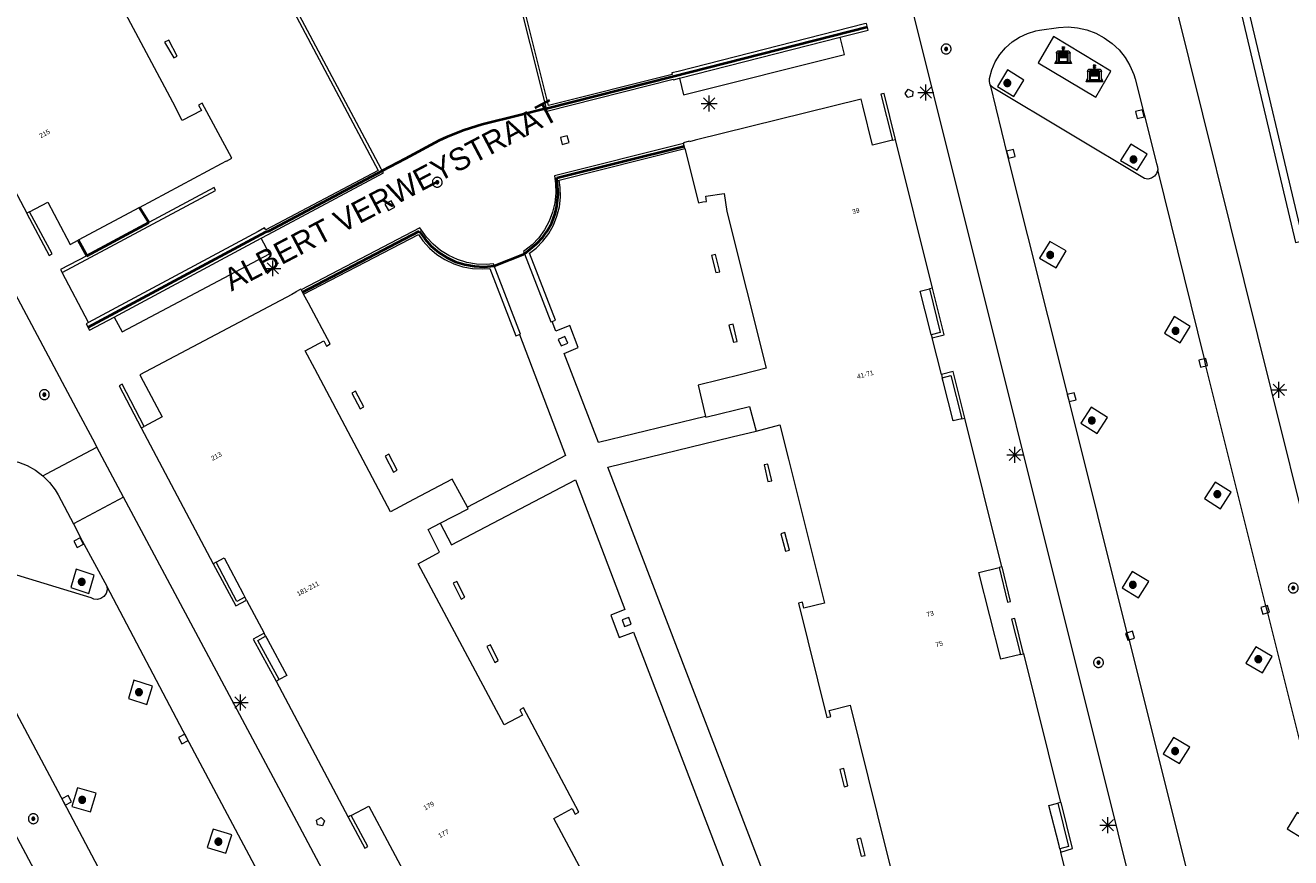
# Model space of a CAD drawing. Header units: metres. Extents: x 135779 to 137489, y 452643 to 455118.
# Tile 369 of 489: x 136590 to 136670, y 454824 to 454876. Entities that reach past the tile are written whole.
import ezdxf
from ezdxf.enums import TextEntityAlignment as Align

# ---------------------------------------------------------------- set-up
doc = ezdxf.new("R2010")
doc.units = ezdxf.units.M
doc.linetypes.add('DGN_Style_4', pattern=[89.853097, 44.898487, -22.449243, 0.056123, -22.449243])
for name, color, linetype, lineweight in [('KTop_BAK_Afval apart plaats', 96, 'Continuous', 13), ('KTop_GBI_Toegangstrap', 40, 'Continuous', 40), ('KTop_NAR_Huisnummer (t)', 7, 'Continuous', 13), ('KTop_NAR_Huisnummer tijdelijk (t)', 7, 'Continuous', 13), ('KTop_ORL_Weg_Straatnaam (t)', 7, 'Continuous', 13), ('KTop_PAL_Lichtmast', 40, 'Continuous', 13), ('KTop_PND_Grondvlaksituatie van BAG-pand [tachy]', 1, 'Continuous', 13), ('KTop_PUT_Brandkraan of -put', 1, 'Continuous', 13), ('KTop_PUT_Inspectie- of rioolput', 15, 'Continuous', 13), ('KTop_PUT_Kolk', 15, 'Continuous', 13), ('KTop_SHD_Hek (l)', 15, 'DGN_Style_4', 40), ('KTop_SHD_Muur', 15, 'Continuous', 13), ('KTop_VGO_Boom', 92, 'Continuous', 13), ('KTop_WGD_Parkeervlak', 251, 'Continuous', 13), ('KTop_WGD_Rijbaan_Lokale weg', 251, 'Continuous', 13), ('KTop_WGD_Rijbaan_Lokale weg_verkeersdrempel', 40, 'Continuous', 13), ('KTop_WGD_Voetpad', 251, 'Continuous', 13), ('KTop_WGD_Voetpad_achterpad', 251, 'Continuous', 13)]:
    doc.layers.add(name, color=color, linetype=linetype, lineweight=lineweight)
doc.styles.add('Style-ROVU', font='ROVU.shx')
doc.styles.add('Style-ROVUCURSIEF', font='ROVUCURSIEF.shx')

# ---------------------------------------------------------------- blocks, each defined once
blk = doc.blocks.new('BAK_Afval_apart_plaats')
at = {"layer": 'KTop_BAK_Afval apart plaats'}
for p, q in [((-0.43, 0.141), (-0.425, 0.168)), ((-0.43, 0.118), (-0.43, 0.141)), ((-0.29, 0.118), (-0.43, 0.118)), ((-0.43, 0.118), (-0.43, -0.457)), ((-0.29, 0.118), (-0.43, 0.118)), ((-0.425, 0.168), (-0.416, 0.193)), ((-0.416, 0.193), (-0.403, 0.215)), ((-0.403, 0.215), (-0.384, 0.24)), ((-0.384, 0.24), (-0.364, 0.258)), ((-0.364, 0.258), (-0.342, 0.272)), ((-0.342, 0.272), (0, 0.272)), ((-0.282, 0.167), (-0.29, 0.146)), ((-0.282, 0.167), (-0.29, 0.146)), ((-0.29, 0.146), (-0.29, 0.118)), ((-0.29, 0.146), (-0.29, 0.118)), ((-0.29, -0.429), (-0.29, 0.118)), ((-0.29, 0.118), (-0.29, -0.429)), ((-0.273, 0.186), (-0.282, 0.167)), ((-0.273, 0.186), (-0.282, 0.167)), ((-0.248, 0.217), (-0.273, 0.186)), ((-0.248, 0.217), (-0.273, 0.186)), ((0.248, 0.217), (-0.248, 0.217)), ((0.248, 0.217), (-0.248, 0.217)), ((-0.242, 0.081), (-0.242, 0.153)), ((-0.242, 0.153), (0.242, 0.153)), ((0.242, 0.081), (-0.242, 0.081)), ((-0.242, 0.034), (-0.242, 0.081)), ((-0.242, 0.081), (0.242, 0.081)), ((-0.242, -0.059), (-0.242, 0.034)), ((-0.242, 0.034), (0.242, 0.034)), ((0.242, 0.034), (-0.242, 0.034)), ((-0.073, 0.513), (-0.072, 0.515)), ((-0.073, 0.513), (-0.073, 0.49)), ((-0.072, 0.511), (-0.073, 0.513)), ((-0.072, 0.511), (-0.073, 0.513)), ((-0.073, 0.49), (-0.072, 0.488)), ((-0.073, 0.399), (-0.073, 0.376)), ((-0.072, 0.397), (-0.073, 0.399)), ((-0.073, 0.376), (-0.072, 0.374)), ((-0.072, 0.515), (-0.071, 0.516)), ((-0.07, 0.51), (-0.072, 0.511)), ((-0.07, 0.51), (-0.072, 0.511)), ((-0.072, 0.488), (-0.07, 0.486)), ((-0.07, 0.396), (-0.072, 0.397)), ((-0.072, 0.374), (-0.07, 0.373)), ((-0.071, 0.516), (-0.07, 0.517)), ((-0.07, 0.517), (-0.067, 0.519)), ((-0.069, 0.509), (-0.07, 0.51)), ((-0.069, 0.509), (-0.07, 0.51)), ((-0.07, 0.486), (-0.069, 0.485)), ((-0.069, 0.395), (-0.07, 0.396)), ((-0.07, 0.373), (-0.069, 0.371)), ((-0.066, 0.507), (-0.069, 0.509)), ((-0.066, 0.507), (-0.069, 0.509)), ((-0.069, 0.485), (-0.066, 0.484)), ((-0.066, 0.394), (-0.069, 0.395)), ((-0.069, 0.371), (-0.066, 0.37)), ((-0.067, 0.519), (-0.065, 0.52)), ((-0.063, 0.506), (-0.066, 0.507)), ((-0.063, 0.506), (-0.066, 0.507)), ((-0.066, 0.484), (-0.063, 0.483)), ((-0.063, 0.392), (-0.066, 0.394)), ((-0.066, 0.37), (-0.063, 0.369)), ((-0.065, 0.52), (-0.061, 0.521)), ((-0.059, 0.505), (-0.063, 0.506)), ((-0.059, 0.505), (-0.063, 0.506)), ((-0.063, 0.483), (-0.059, 0.482)), ((-0.059, 0.391), (-0.063, 0.392)), ((-0.063, 0.369), (-0.059, 0.368)), ((-0.061, 0.521), (-0.055, 0.523)), ((-0.054, 0.504), (-0.059, 0.505)), ((-0.054, 0.504), (-0.059, 0.505)), ((-0.059, 0.482), (-0.054, 0.481)), ((-0.054, 0.39), (-0.059, 0.391)), ((-0.059, 0.368), (-0.054, 0.367)), ((-0.055, 0.523), (-0.049, 0.524)), ((-0.048, 0.503), (-0.054, 0.504)), ((-0.048, 0.503), (-0.054, 0.504)), ((-0.054, 0.481), (-0.048, 0.48)), ((-0.048, 0.389), (-0.054, 0.39)), ((-0.054, 0.367), (-0.048, 0.366)), ((-0.049, 0.524), (-0.043, 0.525)), ((-0.043, 0.502), (-0.048, 0.503)), ((-0.043, 0.502), (-0.048, 0.503)), ((-0.048, 0.48), (-0.043, 0.479)), ((-0.043, 0.388), (-0.048, 0.389)), ((-0.048, 0.366), (-0.043, 0.365)), ((-0.043, 0.525), (-0.035, 0.526)), ((-0.036, 0.501), (-0.043, 0.502)), ((-0.036, 0.501), (-0.043, 0.502)), ((-0.043, 0.479), (-0.036, 0.478)), ((-0.036, 0.388), (-0.043, 0.388)), ((-0.043, 0.365), (-0.036, 0.364)), ((-0.03, 0.501), (-0.036, 0.501)), ((-0.03, 0.501), (-0.036, 0.501)), ((-0.036, 0.478), (-0.03, 0.478)), ((-0.03, 0.387), (-0.036, 0.388)), ((-0.036, 0.364), (-0.03, 0.364)), ((-0.035, 0.526), (-0.029, 0.527)), ((-0.021, 0.5), (-0.03, 0.501)), ((-0.021, 0.5), (-0.03, 0.501)), ((-0.03, 0.478), (-0.028, 0.478)), ((-0.021, 0.387), (-0.03, 0.387)), ((-0.03, 0.364), (-0.028, 0.364)), ((-0.029, 0.527), (-0.023, 0.527)), ((-0.028, 0.478), (-0.021, 0.477)), ((-0.028, 0.468), (-0.028, 0.478)), ((-0.028, 0.478), (-0.021, 0.477)), ((-0.028, 0.4), (-0.028, 0.468)), ((-0.028, 0.468), (-0.021, 0.468)), ((-0.021, 0.468), (-0.028, 0.468)), ((-0.021, 0.4), (-0.028, 0.4)), ((-0.028, 0.364), (-0.021, 0.363)), ((-0.028, 0.355), (-0.028, 0.364)), ((-0.028, 0.364), (-0.021, 0.363)), ((-0.028, 0.272), (-0.028, 0.355)), ((-0.028, 0.355), (-0.021, 0.354)), ((-0.021, 0.354), (-0.028, 0.355)), ((0.028, 0.272), (-0.028, 0.272)), ((-0.023, 0.527), (-0.013, 0.528)), ((-0.014, 0.5), (-0.021, 0.5)), ((-0.014, 0.5), (-0.021, 0.5)), ((-0.021, 0.477), (-0.014, 0.477)), ((-0.021, 0.477), (-0.014, 0.477)), ((-0.021, 0.468), (-0.014, 0.468)), ((-0.014, 0.468), (-0.021, 0.468)), ((-0.014, 0.399), (-0.021, 0.4)), ((-0.014, 0.386), (-0.021, 0.387)), ((-0.021, 0.363), (-0.014, 0.363)), ((-0.021, 0.363), (-0.014, 0.363)), ((-0.021, 0.354), (-0.014, 0.354)), ((-0.014, 0.354), (-0.021, 0.354)), ((0, 0.5), (-0.014, 0.5)), ((0, 0.5), (-0.014, 0.5)), ((-0.014, 0.477), (0, 0.477)), ((-0.014, 0.477), (0, 0.477)), ((-0.014, 0.468), (0, 0.468)), ((0, 0.468), (-0.014, 0.468)), ((0, 0.399), (-0.014, 0.399)), ((0, 0.386), (-0.014, 0.386)), ((-0.014, 0.363), (0, 0.363)), ((-0.014, 0.363), (0, 0.363)), ((-0.014, 0.354), (0, 0.354)), ((0, 0.354), (-0.014, 0.354)), ((-0.013, 0.528), (-0.005, 0.528)), ((-0.005, 0.528), (0, 0.528)), ((0, 0.528), (0.005, 0.528)), ((0, 0.5), (0, 0.477)), ((0, 0.477), (0, 0.5)), ((0, 0.477), (0, 0.5)), ((0, 0.5), (0.014, 0.5)), ((0.014, 0.5), (0, 0.5)), ((0.014, 0.477), (0, 0.477)), ((0, 0.477), (0.014, 0.477)), ((0.014, 0.468), (0, 0.468)), ((0, 0.468), (0, 0.399)), ((0, 0.468), (0, 0.399)), ((0.014, 0.468), (0, 0.468)), ((0, 0.399), (0.014, 0.399)), ((0, 0.363), (0, 0.386)), ((0, 0.363), (0, 0.386)), ((0, 0.386), (0.014, 0.386)), ((0.014, 0.363), (0, 0.363)), ((0, 0.363), (0.014, 0.363)), ((0, 0.354), (0.014, 0.354)), ((0, 0.272), (0, 0.354)), ((0, 0.354), (0, 0.272)), ((0.014, 0.354), (0, 0.354)), ((0, 0.272), (0.342, 0.272)), ((0.028, 0.272), (0, 0.272)), ((0, 0.272), (0.028, 0.272)), ((0.005, 0.528), (0.013, 0.528)), ((0.013, 0.528), (0.023, 0.527)), ((0.014, 0.5), (0.021, 0.5)), ((0.021, 0.5), (0.014, 0.5)), ((0.021, 0.477), (0.014, 0.477)), ((0.014, 0.477), (0.021, 0.477)), ((0.021, 0.468), (0.014, 0.468)), ((0.021, 0.468), (0.014, 0.468)), ((0.014, 0.399), (0.021, 0.4)), ((0.014, 0.386), (0.021, 0.387)), ((0.021, 0.363), (0.014, 0.363)), ((0.014, 0.363), (0.021, 0.363)), ((0.014, 0.354), (0.021, 0.354)), ((0.021, 0.354), (0.014, 0.354)), ((0.021, 0.5), (0.03, 0.501)), ((0.03, 0.501), (0.021, 0.5)), ((0.028, 0.478), (0.021, 0.477)), ((0.021, 0.477), (0.028, 0.478)), ((0.021, 0.468), (0.028, 0.468)), ((0.028, 0.468), (0.021, 0.468)), ((0.028, 0.468), (0.021, 0.468)), ((0.021, 0.4), (0.028, 0.4)), ((0.021, 0.387), (0.03, 0.387)), ((0.028, 0.364), (0.021, 0.363)), ((0.021, 0.363), (0.028, 0.364)), ((0.021, 0.354), (0.028, 0.355)), ((0.028, 0.355), (0.021, 0.354)), ((0.023, 0.527), (0.029, 0.527)), ((0.03, 0.478), (0.028, 0.478)), ((0.028, 0.478), (0.028, 0.468)), ((0.028, 0.4), (0.028, 0.468)), ((0.03, 0.364), (0.028, 0.364)), ((0.028, 0.364), (0.028, 0.355)), ((0.028, 0.355), (0.028, 0.272)), ((0.029, 0.527), (0.035, 0.526)), ((0.03, 0.501), (0.036, 0.501)), ((0.036, 0.501), (0.03, 0.501)), ((0.036, 0.478), (0.03, 0.478)), ((0.03, 0.387), (0.036, 0.388)), ((0.036, 0.364), (0.03, 0.364)), ((0.035, 0.526), (0.043, 0.525)), ((0.036, 0.501), (0.043, 0.502)), ((0.043, 0.502), (0.036, 0.501)), ((0.043, 0.479), (0.036, 0.478)), ((0.036, 0.388), (0.043, 0.388)), ((0.043, 0.365), (0.036, 0.364)), ((0.043, 0.525), (0.049, 0.524)), ((0.043, 0.502), (0.048, 0.503)), ((0.048, 0.503), (0.043, 0.502)), ((0.048, 0.48), (0.043, 0.479)), ((0.043, 0.388), (0.048, 0.389)), ((0.048, 0.366), (0.043, 0.365)), ((0.048, 0.503), (0.054, 0.504)), ((0.054, 0.504), (0.048, 0.503)), ((0.054, 0.481), (0.048, 0.48)), ((0.048, 0.389), (0.054, 0.39)), ((0.054, 0.367), (0.048, 0.366)), ((0.049, 0.524), (0.055, 0.523)), ((0.054, 0.504), (0.059, 0.505)), ((0.059, 0.505), (0.054, 0.504)), ((0.059, 0.482), (0.054, 0.481)), ((0.054, 0.39), (0.059, 0.391)), ((0.059, 0.368), (0.054, 0.367)), ((0.055, 0.523), (0.061, 0.521)), ((0.059, 0.505), (0.063, 0.506)), ((0.063, 0.506), (0.059, 0.505)), ((0.063, 0.483), (0.059, 0.482)), ((0.059, 0.391), (0.063, 0.392)), ((0.063, 0.369), (0.059, 0.368)), ((0.061, 0.521), (0.065, 0.52)), ((0.063, 0.506), (0.066, 0.507)), ((0.066, 0.507), (0.063, 0.506)), ((0.066, 0.484), (0.063, 0.483)), ((0.063, 0.392), (0.066, 0.394)), ((0.066, 0.37), (0.063, 0.369)), ((0.065, 0.52), (0.067, 0.519)), ((0.066, 0.507), (0.069, 0.509)), ((0.069, 0.509), (0.066, 0.507)), ((0.069, 0.485), (0.066, 0.484)), ((0.066, 0.394), (0.069, 0.395)), ((0.069, 0.371), (0.066, 0.37)), ((0.067, 0.519), (0.07, 0.517)), ((0.069, 0.509), (0.07, 0.51)), ((0.07, 0.51), (0.069, 0.509)), ((0.07, 0.486), (0.069, 0.485)), ((0.069, 0.395), (0.07, 0.396)), ((0.07, 0.373), (0.069, 0.371)), ((0.07, 0.517), (0.071, 0.516)), ((0.07, 0.51), (0.072, 0.511)), ((0.072, 0.511), (0.07, 0.51)), ((0.072, 0.488), (0.07, 0.486)), ((0.07, 0.396), (0.072, 0.397)), ((0.072, 0.374), (0.07, 0.373)), ((0.071, 0.516), (0.072, 0.515)), ((0.072, 0.515), (0.073, 0.513)), ((0.072, 0.511), (0.073, 0.513)), ((0.073, 0.513), (0.072, 0.511)), ((0.073, 0.49), (0.072, 0.488)), ((0.072, 0.397), (0.073, 0.399)), ((0.073, 0.376), (0.072, 0.374)), ((0.073, 0.513), (0.073, 0.49)), ((0.073, 0.399), (0.073, 0.376)), ((0.242, 0.153), (0.242, 0.081)), ((0.242, 0.081), (0.242, 0.034)), ((0.242, 0.034), (0.242, -0.059)), ((0.273, 0.186), (0.248, 0.217)), ((0.273, 0.186), (0.248, 0.217)), ((0.282, 0.167), (0.273, 0.186)), ((0.282, 0.167), (0.273, 0.186)), ((0.29, 0.146), (0.282, 0.167)), ((0.29, 0.146), (0.282, 0.167)), ((0.29, 0.118), (0.29, 0.146)), ((0.29, 0.118), (0.29, 0.146)), ((0.43, 0.118), (0.29, 0.118)), ((0.29, 0.118), (0.29, -0.429)), ((0.43, 0.118), (0.29, 0.118)), ((0.29, -0.429), (0.29, 0.118)), ((0.342, 0.272), (0.364, 0.258)), ((0.364, 0.258), (0.384, 0.24)), ((0.384, 0.24), (0.403, 0.215)), ((0.403, 0.215), (0.416, 0.193)), ((0.416, 0.193), (0.425, 0.168)), ((0.425, 0.168), (0.43, 0.141)), ((0.43, 0.141), (0.43, 0.118)), ((0.43, -0.457), (0.43, 0.118)), ((-0.528, -0.528), (-0.43, -0.332)), ((0.528, -0.528), (-0.528, -0.528)), ((-0.43, -0.332), (-0.43, -0.457)), ((-0.43, -0.457), (0.43, -0.457)), ((-0.43, -0.457), (0.43, -0.457)), ((0.29, -0.429), (-0.29, -0.429)), ((-0.29, -0.429), (0.29, -0.429)), ((0.242, -0.059), (-0.242, -0.059)), ((-0.242, -0.059), (-0.242, -0.092)), ((0.242, -0.059), (-0.242, -0.059)), ((-0.242, -0.092), (0.242, -0.092)), ((-0.242, -0.11), (-0.242, -0.092)), ((-0.242, -0.092), (0.242, -0.092)), ((0.242, -0.11), (-0.242, -0.11)), ((0.242, -0.11), (-0.242, -0.11)), ((-0.242, -0.147), (0.242, -0.147)), ((-0.242, -0.41), (-0.242, -0.147)), ((0.242, -0.41), (-0.242, -0.41)), ((0.242, -0.11), (0.242, -0.059)), ((0.242, -0.092), (0.242, -0.11)), ((0.242, -0.092), (0.242, -0.11)), ((0.242, -0.147), (0.242, -0.41)), ((0.43, -0.457), (0.43, -0.332)), ((0.43, -0.332), (0.528, -0.528))]:
    blk.add_line(p, q, dxfattribs=at)
at = {"layer": 'KTop_BAK_Afval apart plaats', "flags": 128}
blk.add_lwpolyline([(0.029, 0.413), (0.035, 0.412), (0.043, 0.411), (0.049, 0.41), (0.055, 0.409), (0.061, 0.407), (0.065, 0.406), (0.067, 0.405), (0.07, 0.403), (0.071, 0.402), (0.072, 0.401), (0.073, 0.399), (0.072, 0.397), (0.07, 0.396), (0.069, 0.395), (0.066, 0.394), (0.063, 0.392), (0.059, 0.391), (0.054, 0.39), (0.048, 0.389), (0.043, 0.388), (0.036, 0.388), (0.03, 0.387), (0.021, 0.387), (0.014, 0.386), (0, 0.386), (-0.014, 0.386), (-0.021, 0.387), (-0.03, 0.387), (-0.036, 0.388), (-0.043, 0.388), (-0.048, 0.389), (-0.054, 0.39), (-0.059, 0.391), (-0.063, 0.392), (-0.066, 0.394), (-0.069, 0.395), (-0.07, 0.396), (-0.072, 0.397), (-0.073, 0.399), (-0.072, 0.401), (-0.071, 0.402), (-0.07, 0.403), (-0.067, 0.405), (-0.065, 0.406), (-0.061, 0.407), (-0.055, 0.409), (-0.049, 0.41), (-0.043, 0.411), (-0.035, 0.412), (-0.029, 0.413), (-0.028, 0.413), (-0.028, 0.4), (-0.021, 0.4), (-0.014, 0.399), (0, 0.399), (0.014, 0.399), (0.021, 0.4), (0.028, 0.4), (0.028, 0.413), (0.029, 0.413), (0.028, 0.413)], dxfattribs=at)
at = {"layer": 'KTop_BAK_Afval apart plaats'}
for p in [(0, 0), (-0.43, -0.457)]:
    blk.add_point(p, dxfattribs=at)
blk = doc.blocks.new('PAL_Lichtmast')
at = {"layer": 'KTop_PAL_Lichtmast'}
for p, q in [((-0.354, -0.354), (0.354, 0.354)), ((0.354, -0.354), (-0.354, 0.354)), ((0, -0.5), (0, 0.5)), ((-0.5, 0), (0.5, 0))]:
    blk.add_line(p, q, dxfattribs=at)
blk = doc.blocks.new('PUT_Kolk')
at = {"layer": 'KTop_PUT_Kolk', "flags": 128}
blk.add_lwpolyline([(0.225, -0.225), (0.225, 0.225), (-0.225, 0.225), (-0.225, -0.225), (0.225, -0.225)], dxfattribs=at)
blk = doc.blocks.new('PUT_Brandkraan_of_-put')
at = {"layer": 'KTop_PUT_Brandkraan of -put'}
for p, q in [((-0.25, 0.034), (0, 0.25)), ((-0.158, -0.25), (-0.25, 0.034)), ((0, 0.25), (0.25, 0.033)), ((0.25, 0.033), (0.158, -0.25)), ((0.158, -0.25), (-0.158, -0.25))]:
    blk.add_line(p, q, dxfattribs=at)
blk = doc.blocks.new('PUT_Inspectie-_of_rioolput')
at = {"layer": 'KTop_PUT_Inspectie- of rioolput', "flags": 128}
for points in [[(0.31, 0), (0.308, 0.032), (0.303, 0.064), (0.294, 0.095), (0.283, 0.126), (0.268, 0.155), (0.25, 0.182), (0.23, 0.207), (0.207, 0.23), (0.182, 0.25), (0.154, 0.268), (0.126, 0.283), (0.095, 0.294), (0.064, 0.303), (0.032, 0.308), (0, 0.309), (-0.032, 0.308), (-0.064, 0.303), (-0.096, 0.294), (-0.126, 0.283), (-0.155, 0.268), (-0.182, 0.25), (-0.207, 0.23), (-0.23, 0.207), (-0.25, 0.182), (-0.268, 0.154), (-0.283, 0.126), (-0.294, 0.095), (-0.303, 0.064), (-0.308, 0.032), (-0.309, 0), (-0.308, -0.032), (-0.303, -0.064), (-0.294, -0.096), (-0.283, -0.126), (-0.268, -0.155), (-0.25, -0.182), (-0.23, -0.207), (-0.207, -0.23), (-0.182, -0.25), (-0.155, -0.268), (-0.126, -0.283), (-0.096, -0.294), (-0.064, -0.303), (-0.032, -0.308), (0, -0.309), (0.032, -0.308), (0.064, -0.303), (0.095, -0.294), (0.126, -0.283), (0.155, -0.268), (0.182, -0.25), (0.207, -0.23), (0.23, -0.207), (0.25, -0.182), (0.268, -0.155), (0.283, -0.126), (0.294, -0.096), (0.303, -0.064), (0.308, -0.032), (0.31, 0)], [(0.095, 0), (0.094, 0.009), (0.092, 0.019), (0.09, 0.029), (0.086, 0.038), (0.082, 0.047), (0.076, 0.055), (0.07, 0.063), (0.063, 0.07), (0.055, 0.076), (0.047, 0.082), (0.038, 0.086), (0.029, 0.09), (0.019, 0.092), (0.009, 0.094), (0, 0.094), (-0.01, 0.094), (-0.02, 0.092), (-0.029, 0.09), (-0.039, 0.086), (-0.048, 0.082), (-0.056, 0.076), (-0.064, 0.07), (-0.071, 0.063), (-0.077, 0.055), (-0.082, 0.047), (-0.087, 0.038), (-0.09, 0.029), (-0.093, 0.019), (-0.094, 0.009), (-0.095, 0), (-0.094, -0.01), (-0.093, -0.02), (-0.09, -0.029), (-0.087, -0.039), (-0.082, -0.048), (-0.077, -0.056), (-0.071, -0.064), (-0.064, -0.071), (-0.056, -0.077), (-0.047, -0.082), (-0.039, -0.087), (-0.029, -0.09), (-0.02, -0.093), (-0.01, -0.094), (0, -0.095), (0.009, -0.094), (0.019, -0.093), (0.029, -0.09), (0.038, -0.087), (0.047, -0.082), (0.055, -0.077), (0.063, -0.071), (0.07, -0.064), (0.076, -0.056), (0.082, -0.047), (0.086, -0.039), (0.09, -0.029), (0.092, -0.02), (0.094, -0.01), (0.095, 0)], [(0.035, 0), (0.034, 0.003), (0.034, 0.007), (0.033, 0.01), (0.031, 0.014), (0.03, 0.017), (0.028, 0.02), (0.026, 0.023), (0.023, 0.026), (0.02, 0.028), (0.017, 0.03), (0.014, 0.031), (0.01, 0.033), (0.007, 0.034), (0.003, 0.034), (0, 0.034), (-0.004, 0.034), (-0.007, 0.034), (-0.011, 0.033), (-0.014, 0.031), (-0.018, 0.03), (-0.021, 0.028), (-0.023, 0.026), (-0.026, 0.023), (-0.028, 0.02), (-0.03, 0.017), (-0.032, 0.014), (-0.033, 0.01), (-0.034, 0.007), (-0.035, 0.003), (-0.035, 0), (-0.035, -0.004), (-0.034, -0.007), (-0.033, -0.011), (-0.032, -0.014), (-0.03, -0.018), (-0.028, -0.021), (-0.026, -0.023), (-0.023, -0.026), (-0.021, -0.028), (-0.017, -0.03), (-0.014, -0.032), (-0.011, -0.033), (-0.007, -0.034), (-0.004, -0.035), (0, -0.035), (0.003, -0.035), (0.007, -0.034), (0.01, -0.033), (0.014, -0.032), (0.017, -0.03), (0.02, -0.028), (0.023, -0.026), (0.026, -0.023), (0.028, -0.021), (0.03, -0.017), (0.031, -0.014), (0.033, -0.011), (0.034, -0.007), (0.034, -0.004), (0.035, 0)], [(0.01, 0.02), (0.007, 0.02), (0.005, 0.021), (0.003, 0.022), (0.001, 0.022), (-0.001, 0.022), (-0.004, 0.022), (-0.006, 0.021), (-0.008, 0.02), (-0.01, 0.019), (-0.012, 0.018), (-0.014, 0.017), (-0.016, 0.015), (-0.017, 0.013), (-0.019, 0.012), (-0.02, 0.009), (-0.021, 0.007), (-0.022, 0.005), (-0.022, 0.003), (-0.022, 0.001), (-0.022, -0.001), (-0.022, -0.004), (-0.022, -0.006), (-0.021, -0.008), (-0.02, -0.01), (-0.019, -0.012), (-0.017, -0.014), (-0.016, -0.016), (-0.014, -0.017), (-0.012, -0.019), (-0.01, -0.02), (-0.008, -0.021), (-0.006, -0.022), (-0.003, -0.022), (-0.001, -0.022), (0.001, -0.022), (0.003, -0.022), (0.005, -0.022), (0.008, -0.021), (0.01, -0.02), (0.012, -0.019), (0.014, -0.017), (0.015, -0.016), (0.017, -0.014), (0.018, -0.012), (0.02, -0.01), (0.02, -0.008), (0.021, -0.006), (0.022, -0.003), (0.022, -0.001), (0.022, 0.001), (0.022, 0.003), (0.021, 0.005), (0.02, 0.008), (0.019, 0.01), (0.018, 0.012), (0.017, 0.014), (0.015, 0.015), (0.013, 0.017), (0.012, 0.018), (0.01, 0.02)]]:
    blk.add_lwpolyline(points, dxfattribs=at)
blk = doc.blocks.new('VGO_Boom')
at = {"layer": 'KTop_VGO_Boom', "flags": 128}
for points in [[(0.215, 0), (0.214, 0.022), (0.21, 0.045), (0.204, 0.066), (0.196, 0.087), (0.186, 0.108), (0.174, 0.126), (0.16, 0.144), (0.144, 0.16), (0.126, 0.174), (0.107, 0.186), (0.087, 0.196), (0.066, 0.204), (0.045, 0.21), (0.022, 0.214), (-0.001, 0.215), (-0.023, 0.214), (-0.045, 0.21), (-0.067, 0.204), (-0.088, 0.196), (-0.108, 0.186), (-0.127, 0.174), (-0.144, 0.16), (-0.16, 0.144), (-0.174, 0.126), (-0.187, 0.107), (-0.197, 0.087), (-0.205, 0.066), (-0.211, 0.045), (-0.214, 0.022), (-0.215, -0.001), (-0.214, -0.023), (-0.211, -0.045), (-0.205, -0.067), (-0.197, -0.088), (-0.187, -0.108), (-0.174, -0.127), (-0.16, -0.144), (-0.144, -0.16), (-0.127, -0.174), (-0.108, -0.187), (-0.088, -0.197), (-0.067, -0.205), (-0.045, -0.211), (-0.023, -0.214), (0, -0.215), (0.022, -0.214), (0.045, -0.211), (0.066, -0.205), (0.087, -0.197), (0.108, -0.187), (0.126, -0.174), (0.144, -0.16), (0.16, -0.144), (0.174, -0.127), (0.186, -0.108), (0.196, -0.088), (0.204, -0.067), (0.21, -0.045), (0.214, -0.023), (0.215, -0.001)], [(0.155, 0), (0.154, 0.016), (0.152, 0.032), (0.147, 0.048), (0.142, 0.063), (0.134, 0.078), (0.125, 0.091), (0.115, 0.104), (0.104, 0.115), (0.091, 0.125), (0.077, 0.134), (0.063, 0.142), (0.048, 0.147), (0.032, 0.152), (0.016, 0.154), (-0.001, 0.155), (-0.017, 0.154), (-0.033, 0.152), (-0.048, 0.147), (-0.064, 0.142), (-0.078, 0.134), (-0.092, 0.125), (-0.104, 0.115), (-0.116, 0.104), (-0.126, 0.091), (-0.135, 0.077), (-0.142, 0.063), (-0.148, 0.048), (-0.152, 0.032), (-0.155, 0.016), (-0.155, -0.001), (-0.155, -0.017), (-0.152, -0.033), (-0.148, -0.048), (-0.142, -0.064), (-0.135, -0.078), (-0.126, -0.092), (-0.116, -0.104), (-0.104, -0.116), (-0.092, -0.126), (-0.078, -0.135), (-0.064, -0.142), (-0.048, -0.148), (-0.033, -0.152), (-0.017, -0.155), (0, -0.155), (0.016, -0.155), (0.032, -0.152), (0.048, -0.148), (0.063, -0.142), (0.078, -0.135), (0.091, -0.126), (0.104, -0.116), (0.115, -0.104), (0.125, -0.092), (0.134, -0.078), (0.142, -0.064), (0.147, -0.048), (0.152, -0.033), (0.154, -0.017), (0.155, -0.001)], [(0.095, 0), (0.094, 0.01), (0.093, 0.02), (0.09, 0.029), (0.087, 0.039), (0.082, 0.048), (0.077, 0.056), (0.071, 0.064), (0.064, 0.071), (0.056, 0.077), (0.047, 0.082), (0.039, 0.087), (0.029, 0.09), (0.02, 0.093), (0.01, 0.094), (-0.001, 0.095), (-0.01, 0.094), (-0.02, 0.093), (-0.03, 0.09), (-0.039, 0.087), (-0.048, 0.082), (-0.056, 0.077), (-0.064, 0.071), (-0.071, 0.064), (-0.077, 0.056), (-0.083, 0.047), (-0.087, 0.039), (-0.091, 0.029), (-0.093, 0.02), (-0.095, 0.01), (-0.095, -0.001), (-0.095, -0.01), (-0.093, -0.02), (-0.091, -0.03), (-0.087, -0.039), (-0.083, -0.048), (-0.077, -0.056), (-0.071, -0.064), (-0.064, -0.071), (-0.056, -0.077), (-0.048, -0.083), (-0.039, -0.087), (-0.03, -0.091), (-0.02, -0.093), (-0.01, -0.095), (0, -0.095), (0.01, -0.095), (0.02, -0.093), (0.029, -0.091), (0.039, -0.087), (0.048, -0.083), (0.056, -0.077), (0.064, -0.071), (0.071, -0.064), (0.077, -0.056), (0.082, -0.048), (0.087, -0.039), (0.09, -0.03), (0.093, -0.02), (0.094, -0.01), (0.095, -0.001)], [(0.035, 0), (0.035, 0.004), (0.034, 0.007), (0.033, 0.011), (0.032, 0.014), (0.03, 0.018), (0.028, 0.021), (0.026, 0.023), (0.023, 0.026), (0.021, 0.028), (0.017, 0.03), (0.014, 0.032), (0.011, 0.033), (0.007, 0.034), (0.004, 0.035), (-0.001, 0.035), (-0.004, 0.035), (-0.008, 0.034), (-0.011, 0.033), (-0.015, 0.032), (-0.018, 0.03), (-0.021, 0.028), (-0.024, 0.026), (-0.027, 0.023), (-0.029, 0.021), (-0.031, 0.017), (-0.032, 0.014), (-0.034, 0.011), (-0.035, 0.007), (-0.035, 0.004), (-0.035, -0.001), (-0.035, -0.004), (-0.035, -0.008), (-0.034, -0.011), (-0.032, -0.015), (-0.031, -0.018), (-0.029, -0.021), (-0.027, -0.024), (-0.024, -0.027), (-0.021, -0.029), (-0.018, -0.031), (-0.015, -0.032), (-0.011, -0.034), (-0.008, -0.035), (-0.004, -0.035), (0, -0.035), (0.004, -0.035), (0.007, -0.035), (0.011, -0.034), (0.014, -0.032), (0.018, -0.031), (0.021, -0.029), (0.023, -0.027), (0.026, -0.024), (0.028, -0.021), (0.03, -0.018), (0.032, -0.015), (0.033, -0.011), (0.034, -0.008), (0.035, -0.004), (0.035, 0)]]:
    blk.add_lwpolyline(points, dxfattribs=at)

msp = doc.modelspace()

# ---------------------------------------------------------------- linework, layer by layer
at = {"layer": 'KTop_GBI_Toegangstrap', "flags": 128}
for points in [[(136598.187, 454863.413), (136597.603, 454864.364)], [(136594.294, 454861.333), (136598.187, 454863.413)], [(136593.763, 454862.305), (136594.294, 454861.333)]]:
    msp.add_lwpolyline(points, dxfattribs=at)
at = {"layer": 'KTop_PND_Grondvlaksituatie van BAG-pand [tachy]', "flags": 128}
for points in [[(136597.603, 454864.364), (136602.748, 454867.123), (136603.06, 454867.29), (136603.07, 454867.26), (136603.4, 454867.44), (136601.54, 454870.89), (136601.31, 454870.77), (136601.49, 454870.43), (136600.29, 454869.81), (136599.7, 454870.96), (136594.92, 454879.95), (136596.395, 454880.72), (136598.73, 454881.94), (136597.916, 454883.479)], [(136599.75, 454873.74), (136599.967, 454873.849), (136599.436, 454874.848), (136599.18, 454874.72), (136599.75, 454873.74)], [(136586.03, 454872.51), (136590.54, 454863.99)], [(136644.832, 454868.571), (136643.57, 454868.26), (136642.973, 454870.723), (136642.87, 454871.15), (136632.466, 454868.573), (136632.09, 454868.48), (136632.08, 454868.51), (136631.72, 454868.42), (136631.732, 454868.371)], [(136644.832, 454868.571), (136645.03, 454868.62)], [(136647.33, 454859.29), (136645.03, 454868.62)], [(136631.812, 454868.051), (136631.732, 454868.371)], [(136631.812, 454868.051), (136632.67, 454864.64), (136632.94, 454864.7), (136633.17, 454864.73), (136633.12, 454865.06), (136634.28, 454865.24), (136634.45, 454864.11), (136636.9, 454854.27), (136635.365, 454853.891), (136632.65, 454853.22), (136633.106, 454851.259)], [(136590.714, 454864.082), (136591.85, 454864.68), (136593.041, 454862.425), (136593.25, 454862.03), (136593.763, 454862.305)], [(136590.714, 454864.082), (136590.54, 454863.99)], [(136597.603, 454864.364), (136593.763, 454862.305)], [(136633.49, 454861.34), (136633.76, 454860.27), (136634, 454860.33), (136633.74, 454861.41), (136633.49, 454861.34)], [(136607.748, 454859.188), (136607.72, 454859.24), (136607.41, 454859.07), (136607.42, 454859.04), (136607.164, 454858.905), (136597.62, 454853.86), (136597.829, 454853.47), (136599.03, 454851.23), (136597.902, 454850.627)], [(136607.748, 454859.188), (136607.898, 454858.914)], [(136618.17, 454845.554), (136617.22, 454847.33), (136614.786, 454846.038), (136613.34, 454845.27), (136608.6, 454854.23), (136607.99, 454855.37), (136609.16, 454856), (136609.34, 454855.67), (136609.57, 454855.8), (136608.2, 454858.36), (136607.898, 454858.914)], [(136647.265, 454856.372), (136647.198, 454856.637), (136646.57, 454859.1), (136647.149, 454859.245)], [(136647.33, 454859.29), (136647.149, 454859.245)], [(136634.83, 454857.04), (136634.57, 454856.98), (136634.85, 454855.91), (136635.1, 454855.96), (136634.83, 454857.04)], [(136647.265, 454856.372), (136647.316, 454856.174)], [(136647.902, 454853.875), (136647.316, 454856.174)], [(136647.902, 454853.875), (136647.954, 454853.672)], [(136649.174, 454851.104), (136648.64, 454850.98), (136648.014, 454853.438), (136647.954, 454853.672)], [(136611.45, 454851.73), (136611.674, 454851.852), (136611.15, 454852.83), (136610.92, 454852.71), (136611.45, 454851.73)], [(136633.106, 454851.259), (136633.12, 454851.2), (136635.87, 454851.87), (136636.29, 454850.34)], [(136649.174, 454851.104), (136649.37, 454851.15)], [(136651.69, 454841.82), (136649.37, 454851.15)], [(136597.72, 454850.53), (136597.902, 454850.627)], [(136597.72, 454850.53), (136602.23, 454842.01), (136602.234, 454842.012)], [(136636.29, 454850.34), (136637.76, 454850.72), (136638.31, 454848.58), (136640.57, 454839.55), (136639.28, 454839.24), (136639.19, 454839.6), (136638.94, 454839.54), (136640.71, 454832.38), (136640.96, 454832.44), (136640.87, 454832.81), (136642.17, 454833.14), (136644.44, 454824.04), (136644.94, 454822.05), (136643.379, 454821.665), (136640.68, 454821), (136641.144, 454819.036)], [(136613.54, 454847.76), (136613.77, 454847.88), (136613.25, 454848.88), (136613.02, 454848.76), (136613.54, 454847.76)], [(136637.02, 454847.17), (136637.27, 454847.21), (136637.011, 454848.266), (136636.78, 454848.21), (136637.02, 454847.17)], [(136616.473, 454844.559), (136618.22, 454845.46), (136618.17, 454845.554)], [(136633.751, 454816.205), (136632.79, 454817.99), (136630.354, 454816.712), (136628.94, 454815.97), (136625.34, 454822.76), (136623.59, 454826.05), (136624.75, 454826.67), (136624.93, 454826.32), (136625.15, 454826.44), (136621.68, 454832.98), (136621.45, 454832.86), (136621.63, 454832.53), (136620.47, 454831.91), (136615.09, 454842.02), (136616.42, 454842.75), (136615.72, 454844.17), (136616.473, 454844.559)], [(136638.12, 454842.81), (136638.37, 454842.87), (136638.08, 454843.97), (136637.82, 454843.9), (136638.12, 454842.81)], [(136602.415, 454842.111), (136602.91, 454842.38), (136604.109, 454840.129), (136604.218, 454839.924)], [(136602.415, 454842.111), (136602.234, 454842.012)], [(136652.85, 454836.328), (136651.63, 454836.04), (136650.25, 454841.46), (136651.511, 454841.775)], [(136651.69, 454841.82), (136651.61, 454841.8), (136651.511, 454841.775)], [(136617.51, 454840.91), (136617.27, 454840.79), (136617.78, 454839.79), (136618.01, 454839.91), (136617.51, 454840.91)], [(136604.315, 454839.742), (136604.218, 454839.924)], [(136604.315, 454839.742), (136605.422, 454837.661)], [(136605.519, 454837.479), (136605.422, 454837.661)], [(136605.519, 454837.479), (136605.658, 454837.219), (136606.84, 454835), (136606.357, 454834.748)], [(136619.89, 454835.83), (136620.11, 454835.95), (136619.62, 454836.94), (136619.38, 454836.82), (136619.89, 454835.83)], [(136652.85, 454836.328), (136652.95, 454836.352), (136653.049, 454836.375)], [(136655.38, 454827.04), (136653.07, 454836.38), (136653.049, 454836.375)], [(136606.174, 454834.652), (136606.17, 454834.65), (136610.69, 454826.13)], [(136606.174, 454834.652), (136606.357, 454834.748)], [(136641.53, 454829.11), (136641.8, 454828.02), (136642.04, 454828.08), (136641.77, 454829.17), (136641.53, 454829.11)], [(136610.872, 454826.227), (136611.99, 454826.82), (136614.62, 454821.88), (136613.507, 454821.276)], [(136655.332, 454824.141), (136655.28, 454824.35), (136654.64, 454826.86), (136655.206, 454826.998)], [(136655.38, 454827.04), (136655.206, 454826.998)], [(136610.872, 454826.227), (136610.781, 454826.178), (136610.69, 454826.13)], [(136642.87, 454823.67), (136643.12, 454823.73), (136642.85, 454824.81), (136642.6, 454824.75), (136642.87, 454823.67)], [(136655.332, 454824.141), (136655.383, 454823.938)], [(136655.958, 454821.635), (136655.383, 454823.938)]]:
    msp.add_lwpolyline(points, dxfattribs=at)
at = {"layer": 'KTop_SHD_Hek (l)', "flags": 128}
for points in [[(136623.106, 454870.554), (136631.032, 454872.57), (136643.26, 454875.691)], [(136621.46, 454870.14), (136619.1, 454869.57), (136617.965, 454869.206), (136616.856, 454868.766), (136616.4, 454868.56), (136614.26, 454867.41)], [(136623.106, 454870.554), (136621.46, 454870.14)], [(136623.78, 454866.21), (136631.773, 454868.211)], [(136614.26, 454867.41), (136612.829, 454866.652)], [(136594.383, 454856.858), (136605.539, 454862.837), (136605.736, 454862.886), (136612.829, 454866.652)], [(136621.748, 454861.445), (136622.5, 454862.069), (136622.901, 454862.501), (136623.145, 454862.858), (136623.461, 454863.401), (136623.68, 454863.989), (136623.786, 454864.43), (136623.87, 454865.183), (136623.78, 454866.21)], [(136607.823, 454859.051), (136615.15, 454862.88)], [(136615.15, 454862.88), (136615.497, 454862.381), (136615.906, 454861.932), (136616.371, 454861.541), (136616.883, 454861.214), (136617.433, 454860.957), (136618.013, 454860.775), (136618.611, 454860.67), (136619.218, 454860.644), (136619.86, 454860.688)], [(136619.86, 454860.688), (136621.748, 454861.445)]]:
    msp.add_lwpolyline(points, dxfattribs=at)
at = {"layer": 'KTop_SHD_Muur', "flags": 128}
for points in [[(136622.75, 454893.22), (136622.72, 454893.343), (136619.89, 454892.63), (136621.19, 454887.52), (136619, 454886.97), (136623.106, 454870.554)], [(136643.083, 454875.868), (136631.38, 454872.889), (136630.99, 454872.79), (136631.01, 454872.705), (136623.266, 454870.755), (136619.24, 454886.83), (136621.43, 454887.38), (136620.13, 454892.49), (136622.769, 454893.144)], [(136612.829, 454866.652), (136612.76, 454866.78), (136604.04, 454883.17), (136601.38, 454882.51), (136600.73, 454885.22), (136597.82, 454883.66)], [(136597.916, 454883.479), (136598.374, 454883.74), (136600.59, 454884.92), (136601.24, 454882.27), (136603.94, 454882.93), (136612.575, 454866.682), (136605.53, 454862.95), (136605.45, 454863.07), (136605.045, 454862.848), (136594.414, 454857.143)], [(136680.428, 454880.702), (136666.46, 454877.54), (136670.1, 454862.15), (136673.73, 454862.96), (136673.705, 454863.049)], [(136673.608, 454863.459), (136670.48, 454862.77), (136667.08, 454877.14), (136680.03, 454880.07), (136680.44, 454878.355)], [(136641.551, 454875.032), (136643.31, 454875.48), (136643.21, 454875.9), (136643.083, 454875.868)], [(136631.463, 454872.465), (136641.551, 454875.032)], [(136623.106, 454870.554), (136623.144, 454870.404), (136631.082, 454872.403), (136631.09, 454872.37), (136631.463, 454872.465)], [(136645.03, 454868.62), (136644.3, 454871.51), (136644.1, 454871.47), (136644.832, 454868.571)], [(136631.732, 454868.371), (136623.63, 454866.342), (136623.699, 454865.864), (136623.716, 454865.256), (136623.653, 454864.65), (136623.511, 454864.058), (136623.293, 454863.49), (136623.002, 454862.955), (136622.644, 454862.463), (136622.224, 454862.022), (136621.691, 454861.593), (136621.748, 454861.445)], [(136623.49, 454857.216), (136623.7, 454857.3), (136622.069, 454861.486), (136622.486, 454861.813), (136622.909, 454862.245), (136623.272, 454862.729), (136623.567, 454863.257), (136623.79, 454863.819), (136623.937, 454864.406), (136624.006, 454865.007), (136623.994, 454865.611), (136623.93, 454866.078), (136631.812, 454868.051)], [(136605.239, 454862.434), (136605.67, 454862.67), (136612.9, 454866.52), (136612.829, 454866.652)], [(136592.76, 454860.28), (136602.38, 454865.42), (136602.28, 454865.6), (136598.187, 454863.413)], [(136590.54, 454863.99), (136590.532, 454863.986), (136591.95, 454861.35), (136592.13, 454861.45), (136590.714, 454864.082)], [(136619.86, 454860.688), (136619.809, 454860.82), (136619.344, 454860.783), (136618.736, 454860.806), (136618.137, 454860.908), (136617.556, 454861.087), (136617.003, 454861.342), (136616.489, 454861.666), (136616.022, 454862.056), (136615.61, 454862.503), (136615.197, 454863.089), (136607.748, 454859.188)], [(136596.016, 454857.484), (136605.239, 454862.434)], [(136607.898, 454858.914), (136615.102, 454862.67), (136615.384, 454862.26), (136615.79, 454861.809), (136616.252, 454861.416), (136616.762, 454861.086), (136617.311, 454860.827), (136617.889, 454860.642), (136618.486, 454860.534), (136619.092, 454860.506), (136619.571, 454860.54), (136621.21, 454856.3), (136621.43, 454856.388)], [(136594.294, 454861.333), (136592.66, 454860.46), (136592.76, 454860.28)], [(136621.748, 454861.445), (136623.4, 454857.18), (136623.49, 454857.216)], [(136621.43, 454856.388), (136621.51, 454856.42), (136619.86, 454860.688)], [(136647.149, 454859.245), (136647.83, 454856.51), (136647.265, 454856.372)], [(136647.316, 454856.174), (136648.07, 454856.37), (136647.347, 454859.294), (136647.33, 454859.29)], [(136594.414, 454857.143), (136594.26, 454857.06), (136594.48, 454856.66), (136596.016, 454857.484)], [(136649.37, 454851.15), (136648.63, 454854.07), (136647.902, 454853.875)], [(136647.954, 454853.672), (136648.49, 454853.83), (136649.174, 454851.104)], [(136597.902, 454850.627), (136596.51, 454853.28), (136596.33, 454853.18), (136597.72, 454850.53)], [(136602.234, 454842.012), (136603.64, 454839.37), (136604.315, 454839.742)], [(136604.218, 454839.924), (136603.72, 454839.65), (136602.415, 454842.111)], [(136651.511, 454841.775), (136652.04, 454839.61), (136652.24, 454839.65), (136651.709, 454841.825), (136651.69, 454841.82)], [(136653.049, 454836.375), (136652.5, 454838.58), (136652.3, 454838.54), (136652.85, 454836.328)], [(136605.422, 454837.661), (136604.74, 454837.28), (136606.174, 454834.652)], [(136606.357, 454834.748), (136605.02, 454837.2), (136605.519, 454837.479)], [(136655.206, 454826.998), (136655.88, 454824.29), (136655.332, 454824.141)], [(136655.383, 454823.938), (136656.12, 454824.15), (136655.404, 454827.046), (136655.38, 454827.04)], [(136610.69, 454826.13), (136611.74, 454824.18), (136611.92, 454824.28), (136610.872, 454826.227)]]:
    msp.add_lwpolyline(points, dxfattribs=at)
at = {"layer": 'KTop_WGD_Parkeervlak', "flags": 128}
for points in [[(136654.69, 454862.23), (136654.06, 454861.17), (136655.1, 454860.58), (136655.73, 454861.64), (136654.69, 454862.23)], [(136661.88, 454856.48), (136662.88, 454855.87), (136663.5, 454856.9), (136662.5, 454857.51), (136661.88, 454856.48)], [(136657.67, 454850.18), (136658.32, 454851.19), (136657.29, 454851.84), (136656.64, 454850.83), (136657.67, 454850.18)], [(136665.41, 454845.46), (136666.08, 454846.5), (136665.07, 454847.14), (136664.4, 454846.1), (136665.41, 454845.46)], [(136659.86, 454841.52), (136659.23, 454840.5), (136660.27, 454839.88), (136660.9, 454840.9), (136659.86, 454841.52)], [(136667.62, 454836.81), (136667, 454835.78), (136668.03, 454835.18), (136668.65, 454836.21), (136667.62, 454836.81)], [(136596.91, 454833.56), (136598.07, 454833.18), (136598.42, 454834.33), (136597.26, 454834.71), (136596.91, 454833.56)], [(136661.81, 454830.1), (136662.84, 454829.49), (136663.48, 454830.52), (136662.45, 454831.13), (136661.81, 454830.1)], [(136594.53, 454826.45), (136594.88, 454827.62), (136593.72, 454827.97), (136593.37, 454826.8), (136594.53, 454826.45)], [(136670.61, 454824.77), (136671.23, 454825.79), (136670.21, 454826.42), (136669.59, 454825.4), (136670.61, 454824.77)], [(136602.23, 454825.37), (136601.86, 454824.23), (136603.03, 454823.87), (136603.4, 454825.01), (136602.23, 454825.37)]]:
    msp.add_lwpolyline(points, dxfattribs=at)
at = {"layer": 'KTop_WGD_Rijbaan_Lokale weg', "flags": 128}
for points in [[(136678.06, 454814.93), (136668.61, 454852.89), (136661.723, 454880.565), (136661.58, 454881.14), (136651.05, 454923.66), (136647.038, 454939.833), (136645.981, 454944.124), (136645.742, 454945.061), (136645.511, 454946.069)], [(136630.055, 454940.912), (136635.43, 454919.53), (136640.05, 454901.02), (136644.86, 454881.62), (136646.194, 454876.276), (136658.96, 454825.14), (136665, 454800.81)], [(136594.937, 454849.331), (136594.819, 454849.552), (136593.629, 454851.781), (136589.99, 454858.6), (136576.467, 454884.031), (136557.734, 454919.337), (136556.322, 454921.988), (136555.595, 454923.316), (136555.469, 454923.607), (136555.249, 454924.264), (136555.105, 454924.942), (136555.041, 454925.633), (136555.056, 454926.325), (136555.152, 454927.012), (136555.325, 454927.683), (136555.575, 454928.33), (136555.897, 454928.943), (136556.288, 454929.515), (136556.743, 454930.039), (136557.254, 454930.507), (136557.816, 454930.912), (136558.421, 454931.251), (136559.061, 454931.517), (136559.727, 454931.708)], [(136650.961, 454872.057), (136650.908, 454872.252), (136650.91, 454872.34), (136650.92, 454872.45), (136651.062, 454872.98), (136651.28, 454873.485), (136651.569, 454873.952), (136651.923, 454874.372), (136652.333, 454874.737), (136652.793, 454875.038), (136653.291, 454875.27), (136653.817, 454875.426), (136654.05, 454875.47), (136654.052, 454875.47), (136655.24, 454875.65), (136655.84, 454875.675), (136656.437, 454875.621), (136657.022, 454875.488), (136657.584, 454875.278), (136658.114, 454874.995), (136658.601, 454874.644), (136659.037, 454874.232), (136659.414, 454873.766), (136659.726, 454873.253), (136659.968, 454872.704), (136660.06, 454872.42), (136660.59, 454870.27), (136661.38, 454867.12), (136661.459, 454866.906), (136661.464, 454866.711)], [(136650.961, 454872.057), (136652.02, 454867.66), (136655.85, 454852.41), (136659.53, 454837.66), (136659.65, 454837.28), (136663.37, 454822.42)], [(136672.12, 454823.98), (136668.378, 454838.94), (136668.254, 454839.372), (136664.493, 454854.436), (136664.401, 454854.875), (136661.464, 454866.711)], [(136576.935, 454849.256), (136577.3, 454848.57), (136577.354, 454848.469), (136579.492, 454844.448), (136589.07, 454826.44), (136603.67, 454799.02), (136613.55, 454780.4), (136614.283, 454779.075), (136615.167, 454777.633), (136616.118, 454776.235), (136617.134, 454774.883), (136618.213, 454773.581), (136619.352, 454772.331), (136620.549, 454771.136), (136621.802, 454770)], [(136584.256, 454843.248), (136584.19, 454843.38), (136584.05, 454843.71), (136583.932, 454844.217), (136583.894, 454844.737), (136583.935, 454845.256), (136584.055, 454845.762), (136584.251, 454846.245), (136584.519, 454846.692), (136584.852, 454847.092), (136585.242, 454847.437), (136585.68, 454847.718), (136586.16, 454847.93), (136587.12, 454848.31), (136587.683, 454848.484), (136588.265, 454848.581), (136588.854, 454848.598), (136589.44, 454848.535), (136590.012, 454848.394), (136590.56, 454848.176), (136591.074, 454847.887), (136591.543, 454847.53), (136591.549, 454847.524)], [(136591.549, 454847.524), (136591.78, 454847.647), (136594.937, 454849.331)], [(136596.608, 454846.2), (136593.46, 454844.52)], [(136620.18, 454801.94), (136607.47, 454825.85), (136596.608, 454846.2)], [(136593.46, 454844.52), (136594.02, 454843.46), (136595.55, 454840.6)], [(136584.256, 454843.248), (136584.24, 454843.24), (136585.655, 454840.569), (136585.862, 454840.167), (136592.83, 454827.08), (136600.09, 454813.36), (136606.4, 454801.51), (136606.722, 454801.676)], [(136617.079, 454799.234), (136617.4, 454799.41), (136614.475, 454804.932), (136607.941, 454817.22), (136607.752, 454817.623), (136600.56, 454831.13), (136595.55, 454840.6)]]:
    msp.add_lwpolyline(points, dxfattribs=at)
at = {"layer": 'KTop_WGD_Rijbaan_Lokale weg_verkeersdrempel', "flags": 128}
for points in [[(136596.608, 454846.2), (136594.937, 454849.331)], [(136591.549, 454847.524), (136591.96, 454847.114), (136592.317, 454846.644), (136592.5, 454846.34), (136593.46, 454844.52)]]:
    msp.add_lwpolyline(points, dxfattribs=at)
at = {"layer": 'KTop_WGD_Voetpad', "flags": 128}
for points in [[(136631.463, 454872.465), (136631.72, 454871.43), (136641.82, 454873.95), (136641.551, 454875.032)], [(136654.939, 454875.08), (136653.964, 454873.43), (136657.589, 454871.267), (136658.533, 454872.912), (136654.939, 454875.08)], [(136652.44, 454871.32), (136653.06, 454872.35), (136652.04, 454872.98), (136651.42, 454871.95), (136652.44, 454871.32)], [(136661.464, 454866.711), (136661.398, 454866.493), (136661.261, 454866.311), (136661.069, 454866.188), (136660.847, 454866.137), (136660.637, 454866.164), (136651.15, 454871.85), (136651.003, 454871.988), (136650.961, 454872.057)], [(136623.106, 454870.554), (136621.46, 454870.14), (136619.1, 454869.57), (136617.965, 454869.206), (136616.856, 454868.766), (136616.4, 454868.56), (136614.26, 454867.41), (136612.829, 454866.652)], [(136660.17, 454866.69), (136660.81, 454867.7), (136659.78, 454868.32), (136659.14, 454867.31), (136660.17, 454866.69)], [(136596.016, 454857.484), (136596.51, 454856.55), (136605.76, 454861.45), (136605.239, 454862.434)], [(136621.748, 454861.445), (136619.86, 454860.688)], [(136594.414, 454857.143), (136592.76, 454860.28)], [(136595.55, 454840.6), (136595.569, 454840.373), (136595.51, 454840.153), (136595.378, 454839.968), (136595.191, 454839.838), (136594.971, 454839.781), (136594.744, 454839.803), (136594.57, 454839.88), (136584.75, 454842.87), (136584.513, 454842.981), (136584.319, 454843.158), (136584.256, 454843.248)], [(136594.43, 454840.15), (136594.76, 454841.3), (136593.63, 454841.67), (136593.3, 454840.52), (136594.43, 454840.15)]]:
    msp.add_lwpolyline(points, dxfattribs=at)
at = {"layer": 'KTop_WGD_Voetpad_achterpad', "flags": 128}
for points in [[(136633.106, 454851.259), (136626.39, 454849.62), (136624.23, 454855.21), (136625.11, 454855.57), (136624.59, 454856.95), (136623.71, 454856.6), (136623.49, 454857.216)], [(136621.43, 454856.388), (136624.33, 454848.81), (136618.17, 454845.554)], [(136641.144, 454819.036), (136638.36, 454818.33), (136637.3, 454821.08), (136638.23, 454821.48), (136637.7, 454822.85), (136636.79, 454822.5), (136626.98, 454848.08), (136634.78, 454849.98), (136636.29, 454850.34)], [(136616.473, 454844.559), (136617.18, 454843.2), (136624.95, 454847.27), (136628.05, 454839.15), (136627.17, 454838.79), (136627.68, 454837.4), (136628.58, 454837.73), (136636.32, 454817.56), (136633.751, 454816.205)]]:
    msp.add_lwpolyline(points, dxfattribs=at)

# ---------------------------------------------------------------- block references
at = {"layer": 'KTop_BAK_Afval apart plaats'}
for p in [(136655.537, 454873.908), (136657.5, 454872.766)]:
    msp.add_blockref('BAK_Afval_apart_plaats', p, dxfattribs=at)
at = {"layer": 'KTop_PAL_Lichtmast'}
for p in [(136646.921, 454871.56), (136633.341, 454870.88), (136605.971, 454860.54), (136669.061, 454852.93), (136652.511, 454848.84), (136603.931, 454833.32), (136658.341, 454825.63)]:
    msp.add_blockref('PAL_Lichtmast', p, dxfattribs=at)
at = {"layer": 'KTop_PUT_Brandkraan of -put'}
for p, rotation in [((136645.881, 454871.54), 14.01726000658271), ((136608.971, 454825.8), 207.9940729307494)]:
    msp.add_blockref('PUT_Brandkraan_of_-put', p, dxfattribs=dict(at, rotation=rotation))
at = {"layer": 'KTop_PUT_Inspectie- of rioolput'}
for p, rotation in [((136648.197, 454874.296), 194.0172600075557), ((136616.281, 454865.94), 118.2528362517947), ((136591.64, 454852.621), 28.08687661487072), ((136669.966, 454840.495), 13.97940595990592), ((136657.751, 454835.822), 194.0172600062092), ((136590.946, 454826.026), 208.0334290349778)]:
    msp.add_blockref('PUT_Inspectie-_of_rioolput', p, dxfattribs=dict(at, rotation=rotation))
at = {"layer": 'KTop_PUT_Kolk'}
for p, rotation in [((136660.347, 454870.21), 13.86968643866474), ((136624.275, 454868.585), 284.0595364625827), ((136652.263, 454867.72), 193.5415584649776), ((136613.306, 454864.466), 118.0354555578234), ((136624.167, 454855.965), 292.2490236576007), ((136664.316, 454854.617), 11.83602672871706), ((136656.069, 454852.465), 194.0977856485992), ((136593.799, 454843.343), 27.89727103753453), ((136668.206, 454839.127), 16.01543962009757), ((136628.156, 454838.367), 290.1363034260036), ((136659.736, 454837.496), 197.5255683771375), ((136600.363, 454831.025), 28.03372312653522), ((136593.03, 454827.186), 207.9235897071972)]:
    msp.add_blockref('PUT_Kolk', p, dxfattribs=dict(at, rotation=rotation))
at = {"layer": 'KTop_VGO_Boom'}
for p in [(136652.034, 454872.159), (136659.944, 454867.369), (136654.724, 454861.379), (136662.584, 454856.619), (136657.334, 454850.999), (136665.204, 454846.379), (136593.984, 454840.879), (136659.904, 454840.699), (136667.774, 454836.029), (136597.574, 454833.959), (136662.554, 454830.269), (136594.014, 454827.209), (136602.554, 454824.589)]:
    msp.add_blockref('VGO_Boom', p, dxfattribs=at)

# ---------------------------------------------------------------- texts
at = {"layer": 'KTop_NAR_Huisnummer (t)', "style": 'Style-ROVU'}
for s, rotation, p in [('39', 13.9, (136642.756, 454864.193)), ('41-71', 14.3, (136643.634, 454854.012)), ('73', 14.3, (136647.414, 454838.936)), ('75', 14.3, (136647.99, 454837.043))]:
    msp.add_text(s, height=0.3, rotation=rotation, dxfattribs=at).set_placement(p, align=Align.MIDDLE_RIGHT)
at = {"layer": 'KTop_NAR_Huisnummer tijdelijk (t)', "style": 'Style-ROVUCURSIEF'}
for s, rotation, p in [('215', 27.9, (136591.352, 454868.826)), ('213', 27.9, (136602.116, 454848.594)), ('181-211', 28, (136607.497, 454840.102)), ('179', 28, (136615.445, 454826.675)), ('177', 28, (136616.371, 454824.929))]:
    msp.add_text(s, height=0.3, rotation=rotation, dxfattribs=at).set_placement(p, align=Align.MIDDLE_LEFT)
at = {"layer": 'KTop_ORL_Weg_Straatnaam (t)', "style": 'Style-ROVU'}
msp.add_text('ALBERT VERWEYSTRAAT', height=1.4, rotation=27.76921, dxfattribs=at).set_placement((136603.373, 454859.081))

doc.saveas('drawing.dxf')
